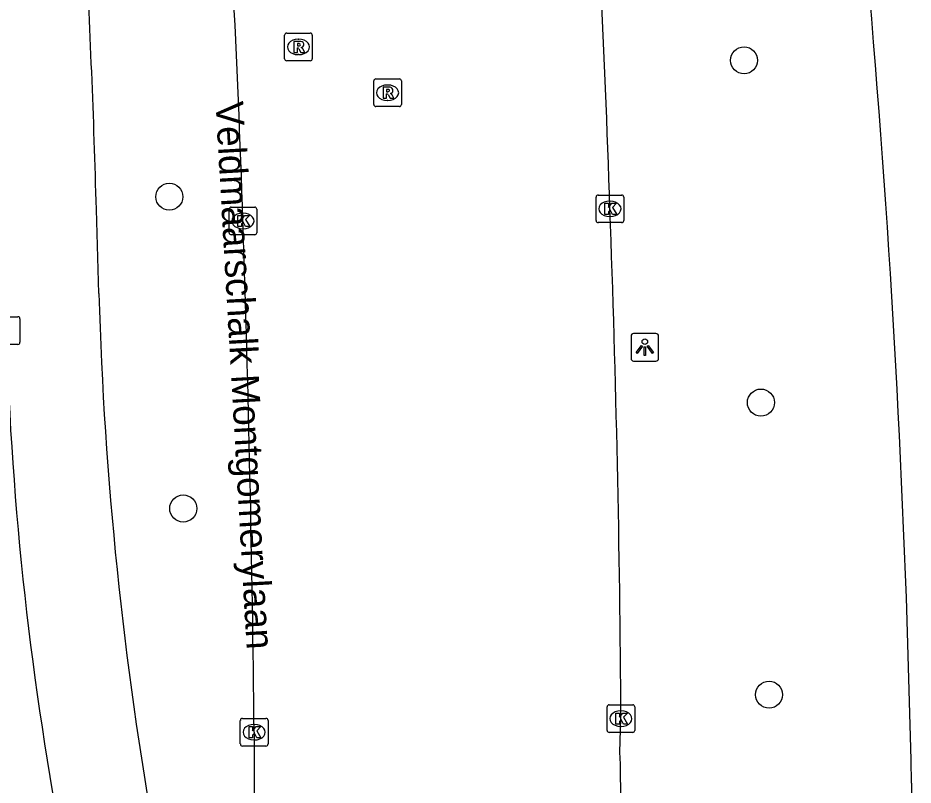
# Model space of a CAD drawing. Extents: x 160861 to 161308, y 384024 to 384878.
# Drawn here: x 161275.27 to 161307.65, y 384781.11 to 384808.86 of the extents above; entities that cross this region are included whole.
import ezdxf

# ---------------------------------------------------------------- set-up
doc = ezdxf.new("R2010")
doc.units = 0
for name, color, linetype in [('IMGEO_Boom', 7, 'Continuous'), ('IMGEO_Kolk', 7, 'Continuous'), ('IMGEO_Lichtpunt', 7, 'Continuous'), ('IMGEO_Openbare_ruimte_label', 7, 'Continuous'), ('IMGEO_OVBaan_gesloten', 7, 'Continuous'), ('IMGEO_Rijbaan_lokaal_gesloten', 7, 'Continuous'), ('IMGEO_Rioolput', 7, 'Continuous')]:
    doc.layers.add(name, color=color, linetype=linetype)

msp = doc.modelspace()

# ---------------------------------------------------------------- linework, layer by layer
at = {"layer": 'IMGEO_Boom'}
for centre in [(161301.536, 384807.321), (161280.748, 384802.39), (161302.144, 384794.947), (161281.251, 384791.117), (161302.44, 384784.383)]:
    msp.add_circle(centre, 0.489, dxfattribs=at)
at = {"layer": 'IMGEO_Kolk'}
for p, q in [((161296.183, 384801.527), (161296.183, 384802.379)), ((161296.258, 384802.453), (161297.11, 384802.453)), ((161297.184, 384802.379), (161297.184, 384801.527)), ((161296.671, 384802.233), (161296.696, 384802.233)), ((161282.909, 384801.088), (161282.909, 384801.94)), ((161282.984, 384802.014), (161283.836, 384802.014)), ((161283.397, 384801.794), (161283.422, 384801.794)), ((161283.91, 384801.94), (161283.91, 384801.088)), ((161297.11, 384801.453), (161296.258, 384801.453)), ((161296.694, 384801.673), (161296.669, 384801.673)), ((161283.42, 384801.234), (161283.395, 384801.234)), ((161283.836, 384801.014), (161282.984, 384801.014)), ((161274.419, 384798.052), (161275.271, 384798.052)), ((161275.345, 384797.978), (161275.345, 384797.126)), ((161275.271, 384797.052), (161274.419, 384797.052)), ((161296.58, 384783.091), (161296.58, 384783.943)), ((161296.655, 384784.017), (161297.507, 384784.017)), ((161297.581, 384783.943), (161297.581, 384783.091)), ((161297.068, 384783.797), (161297.093, 384783.797)), ((161283.316, 384782.601), (161283.316, 384783.453)), ((161283.391, 384783.527), (161284.243, 384783.527)), ((161283.804, 384783.307), (161283.829, 384783.307)), ((161284.317, 384783.453), (161284.317, 384782.601)), ((161297.507, 384783.017), (161296.655, 384783.017)), ((161297.091, 384783.237), (161297.066, 384783.237)), ((161283.827, 384782.747), (161283.802, 384782.747)), ((161284.243, 384782.527), (161283.391, 384782.527))]:
    msp.add_line(p, q, dxfattribs=at)
for points in [[(161296.183, 384801.527), (161296.183, 384802.379)], [(161296.258, 384802.453), (161297.11, 384802.453)], [(161297.184, 384802.379), (161297.184, 384801.527)], [(161296.504, 384802.153), (161296.627, 384802.153), (161296.627, 384802.002), (161296.757, 384802.153), (161296.921, 384802.153), (161296.775, 384802.002), (161296.928, 384801.753), (161296.776, 384801.753), (161296.691, 384801.917), (161296.627, 384801.85), (161296.627, 384801.753), (161296.504, 384801.753), (161296.504, 384802.153)], [(161282.909, 384801.088), (161282.909, 384801.94)], [(161282.984, 384802.014), (161283.836, 384802.014)], [(161283.91, 384801.94), (161283.91, 384801.088)], [(161283.23, 384801.714), (161283.353, 384801.714), (161283.353, 384801.563), (161283.483, 384801.714), (161283.647, 384801.714), (161283.501, 384801.563), (161283.654, 384801.314), (161283.502, 384801.314), (161283.417, 384801.478), (161283.353, 384801.411), (161283.353, 384801.314), (161283.23, 384801.314), (161283.23, 384801.714)], [(161297.11, 384801.453), (161296.258, 384801.453)], [(161283.836, 384801.014), (161282.984, 384801.014)], [(161274.419, 384798.052), (161275.271, 384798.052)], [(161275.345, 384797.978), (161275.345, 384797.126)], [(161275.271, 384797.052), (161274.419, 384797.052)], [(161296.58, 384783.091), (161296.58, 384783.943)], [(161296.655, 384784.017), (161297.507, 384784.017)], [(161297.581, 384783.943), (161297.581, 384783.091)], [(161296.901, 384783.717), (161297.024, 384783.717), (161297.024, 384783.566), (161297.154, 384783.717), (161297.318, 384783.717), (161297.172, 384783.566), (161297.325, 384783.317), (161297.173, 384783.317), (161297.088, 384783.481), (161297.024, 384783.414), (161297.024, 384783.317), (161296.901, 384783.317), (161296.901, 384783.717)], [(161283.316, 384782.601), (161283.316, 384783.453)], [(161283.391, 384783.527), (161284.243, 384783.527)], [(161284.317, 384783.453), (161284.317, 384782.601)], [(161283.637, 384783.227), (161283.76, 384783.227), (161283.76, 384783.076), (161283.89, 384783.227), (161284.054, 384783.227), (161283.908, 384783.076), (161284.061, 384782.827), (161283.909, 384782.827), (161283.824, 384782.991), (161283.76, 384782.924), (161283.76, 384782.827), (161283.637, 384782.827), (161283.637, 384783.227)], [(161297.507, 384783.017), (161296.655, 384783.017)], [(161284.243, 384782.527), (161283.391, 384782.527)]]:
    msp.add_lwpolyline(points, dxfattribs=at)
for centre, start, end in [((161296.26, 384802.377), 91.552, 178.448), ((161296.26, 384802.377), 91.552, 178.448), ((161297.108, 384802.377), 1.552, 88.448), ((161297.108, 384802.377), 1.552, 88.448), ((161282.986, 384801.938), 91.552, 178.448), ((161282.986, 384801.938), 91.552, 178.448), ((161283.834, 384801.938), 1.552, 88.448), ((161283.834, 384801.938), 1.552, 88.448), ((161296.26, 384801.529), 181.552, 268.448), ((161296.26, 384801.529), 181.552, 268.448), ((161297.108, 384801.529), 271.552, 358.448), ((161297.108, 384801.529), 271.552, 358.448), ((161282.986, 384801.09), 181.552, 268.448), ((161282.986, 384801.09), 181.552, 268.448), ((161283.834, 384801.09), 271.552, 358.448), ((161283.834, 384801.09), 271.552, 358.448), ((161275.269, 384797.976), 1.552, 88.448), ((161275.269, 384797.976), 1.552, 88.448), ((161275.269, 384797.128), 271.552, 358.448), ((161275.269, 384797.128), 271.552, 358.448), ((161296.657, 384783.941), 91.552, 178.448), ((161296.657, 384783.941), 91.552, 178.448), ((161297.505, 384783.941), 1.552, 88.448), ((161297.505, 384783.941), 1.552, 88.448), ((161283.393, 384783.451), 91.552, 178.448), ((161283.393, 384783.451), 91.552, 178.448), ((161284.241, 384783.451), 1.552, 88.448), ((161284.241, 384783.451), 1.552, 88.448), ((161296.657, 384783.093), 181.552, 268.448), ((161296.657, 384783.093), 181.552, 268.448), ((161297.505, 384783.093), 271.552, 358.448), ((161297.505, 384783.093), 271.552, 358.448), ((161283.393, 384782.603), 181.552, 268.448), ((161283.393, 384782.603), 181.552, 268.448), ((161284.241, 384782.603), 271.552, 358.448), ((161284.241, 384782.603), 271.552, 358.448)]:
    msp.add_arc(centre, 0.0765, start, end, dxfattribs=at)
for centre, major_axis, ratio, start_param, end_param in [((161296.67, 384801.953), (-0.387, 0.002), 0.722429, 4.712389, 7.853982), ((161296.695, 384801.953), (-0.39, 0.002), 0.717154, 1.570796, 4.712389), ((161283.396, 384801.514), (-0.387, 0.002), 0.722429, 4.712389, 7.853982), ((161283.421, 384801.514), (-0.39, 0.002), 0.717154, 1.570796, 4.712389), ((161297.067, 384783.517), (-0.387, 0.002), 0.722429, 4.712389, 7.853982), ((161297.092, 384783.517), (-0.39, 0.002), 0.717154, 1.570796, 4.712389), ((161283.803, 384783.027), (-0.387, 0.002), 0.722429, 4.712389, 7.853982), ((161283.828, 384783.027), (-0.39, 0.002), 0.717154, 1.570796, 4.712389)]:
    msp.add_ellipse(centre, major_axis=major_axis, ratio=ratio, start_param=start_param, end_param=end_param, dxfattribs=at)
at = {"layer": 'IMGEO_Lichtpunt'}
for p, q in [((161297.447, 384797.351), (161297.447, 384796.544)), ((161297.447, 384797.351), (161297.447, 384796.544)), ((161298.349, 384797.446), (161297.541, 384797.446)), ((161298.349, 384797.446), (161297.541, 384797.446)), ((161298.443, 384796.544), (161298.443, 384797.351)), ((161298.443, 384796.544), (161298.443, 384797.351)), ((161297.541, 384796.45), (161298.349, 384796.45)), ((161297.541, 384796.45), (161298.349, 384796.45))]:
    msp.add_line(p, q, dxfattribs=at)
for points in [[(161297.821, 384797.015), (161297.86, 384796.987), (161297.672, 384796.725), (161297.634, 384796.752), (161297.821, 384797.015)], [(161297.923, 384796.967), (161297.97, 384796.967), (161297.97, 384796.645), (161297.923, 384796.645), (161297.923, 384796.967)], [(161298.033, 384796.987), (161298.071, 384797.014), (161298.258, 384796.752), (161298.219, 384796.724), (161298.033, 384796.987)]]:
    msp.add_lwpolyline(points, dxfattribs=at)
msp.add_circle((161297.946, 384797.149), 0.0994, dxfattribs=at)
for centre, start, end in [((161297.541, 384797.351), 90, 180), ((161297.541, 384797.351), 90, 180), ((161298.349, 384797.351), 0, 90), ((161298.349, 384797.351), 0, 90), ((161297.541, 384796.544), 180, 270), ((161297.541, 384796.544), 180, 270), ((161298.349, 384796.544), 270, 0), ((161298.349, 384796.544), 270, 360)]:
    msp.add_arc(centre, 0.0946, start, end, dxfattribs=at)
at = {"layer": 'IMGEO_OVBaan_gesloten'}
msp.add_lwpolyline([(161307.595, 384781.188), (161307.649, 384777.2)], dxfattribs=at)
msp.add_arc((160867.276, 384772.049), 440.414, 1.18907, 8.17089, dxfattribs=at)
at = {"layer": 'IMGEO_Rijbaan_lokaal_gesloten'}
for points in [[(161278.2, 384798.895), (161278.111, 384801.927)], [(161297.045, 384782.306), (161297.081, 384783.517)], [(161283.817, 384783.027), (161283.817, 384774.842)]]:
    msp.add_lwpolyline(points, dxfattribs=at)
for centre, radius, start, end in [((160842.038, 384787.292), 454.883, 1.84697, 4.04356), ((160793.386, 384785.309), 490.292, 1.89409, 3.93336), ((160898.571, 384791.381), 379.686, 1.59158, 3.09406), ((160711.046, 384780.12), 586.045, 0.332153, 2.135076), ((160472.163, 384774.406), 811.699, 0.608543, 1.913837), ((161413.838, 384802.817), 135.695, 181.65625, 190.10926), ((161394.768, 384801.166), 119.977, 181.72614, 190.90481), ((161266.991, 384780.954), 30.084, 349.256, 2.5751)]:
    msp.add_arc(centre, radius, start, end, dxfattribs=at)
at = {"layer": 'IMGEO_Rioolput'}
for p, q in [((161284.917, 384807.382), (161284.917, 384808.234)), ((161284.992, 384808.308), (161285.844, 384808.308)), ((161285.918, 384808.234), (161285.918, 384807.382)), ((161285.405, 384808.088), (161285.43, 384808.088)), ((161285.844, 384807.308), (161284.992, 384807.308)), ((161285.428, 384807.528), (161285.403, 384807.528)), ((161288.141, 384805.725), (161288.141, 384806.577)), ((161288.216, 384806.651), (161289.068, 384806.651)), ((161289.142, 384806.577), (161289.142, 384805.725)), ((161288.629, 384806.431), (161288.654, 384806.431)), ((161289.068, 384805.651), (161288.216, 384805.651)), ((161288.652, 384805.871), (161288.627, 384805.871))]:
    msp.add_line(p, q, dxfattribs=at)
for points in [[(161284.917, 384807.382), (161284.917, 384808.234)], [(161284.992, 384808.308), (161285.844, 384808.308)], [(161285.918, 384808.234), (161285.918, 384807.382)], [(161285.506, 384808.006), (161285.254, 384808.008), (161285.254, 384807.608)], [(161285.432, 384807.927), (161285.378, 384807.927), (161285.378, 384807.846)], [(161285.254, 384807.608), (161285.378, 384807.608), (161285.378, 384807.77), (161285.389, 384807.77)], [(161285.378, 384807.846), (161285.43, 384807.846)], [(161285.436, 384807.741), (161285.507, 384807.608), (161285.647, 384807.608), (161285.582, 384807.734)], [(161285.844, 384807.308), (161284.992, 384807.308)], [(161288.141, 384805.725), (161288.141, 384806.577)], [(161288.216, 384806.651), (161289.068, 384806.651)], [(161289.142, 384806.577), (161289.142, 384805.725)], [(161288.73, 384806.349), (161288.478, 384806.351), (161288.478, 384805.951)], [(161288.656, 384806.27), (161288.602, 384806.27), (161288.602, 384806.189)], [(161288.478, 384805.951), (161288.602, 384805.951), (161288.602, 384806.113), (161288.613, 384806.113)], [(161288.602, 384806.189), (161288.654, 384806.189)], [(161288.66, 384806.084), (161288.731, 384805.951), (161288.871, 384805.951), (161288.806, 384806.077)], [(161289.068, 384805.651), (161288.216, 384805.651)]]:
    msp.add_lwpolyline(points, dxfattribs=at)
for centre, radius, start, end in [((161284.994, 384808.232), 0.0765, 91.552, 178.448), ((161284.994, 384808.232), 0.0765, 91.552, 178.448), ((161285.842, 384808.232), 0.0765, 1.552, 88.448), ((161285.842, 384808.232), 0.0765, 1.552, 88.448), ((161285.438, 384807.831), 0.0964, 77.0061, 93.1865), ((161285.452, 384807.888), 0.0378, 276.6634, 79.6772), ((161285.505, 384807.896), 0.109, 350.3612, 89.416), ((161285.503, 384807.896), 0.112, 277.5842, 350.9817), ((161285.388, 384807.717), 0.0533, 26.0293, 88.6989), ((161285.414, 384808.035), 0.19, 274.7715, 282.9687), ((161285.487, 384807.681), 0.108, 29.5134, 73.7905), ((161284.994, 384807.384), 0.0765, 181.552, 268.448), ((161284.994, 384807.384), 0.0765, 181.552, 268.448), ((161285.842, 384807.384), 0.0765, 271.552, 358.448), ((161285.842, 384807.384), 0.0765, 271.552, 358.448), ((161288.218, 384806.575), 0.0765, 91.552, 178.448), ((161288.218, 384806.575), 0.0765, 91.552, 178.448), ((161289.066, 384806.575), 0.0765, 1.552, 88.448), ((161289.066, 384806.575), 0.0765, 1.552, 88.448), ((161288.662, 384806.174), 0.0964, 77.0061, 93.1865), ((161288.676, 384806.231), 0.0378, 276.6634, 79.6772), ((161288.729, 384806.239), 0.109, 350.3612, 89.416), ((161288.612, 384806.06), 0.0533, 26.0293, 88.6989), ((161288.638, 384806.378), 0.19, 274.7715, 282.9687), ((161288.727, 384806.239), 0.112, 277.5842, 350.9817), ((161288.711, 384806.024), 0.108, 29.5134, 73.7905), ((161288.218, 384805.727), 0.0765, 181.552, 268.448), ((161288.218, 384805.727), 0.0765, 181.552, 268.448), ((161289.066, 384805.727), 0.0765, 271.552, 358.448), ((161289.066, 384805.727), 0.0765, 271.552, 358.448)]:
    msp.add_arc(centre, radius, start, end, dxfattribs=at)
for centre, major_axis, ratio, start_param, end_param in [((161285.404, 384807.808), (-0.387, 0.002), 0.722429, 4.712389, 7.853982), ((161285.429, 384807.808), (-0.39, 0.002), 0.717154, 1.570796, 4.712389), ((161288.628, 384806.151), (-0.387, 0.002), 0.722429, 4.712389, 7.853982), ((161288.653, 384806.151), (-0.39, 0.002), 0.717154, 1.570796, 4.712389)]:
    msp.add_ellipse(centre, major_axis=major_axis, ratio=ratio, start_param=start_param, end_param=end_param, dxfattribs=at)

# ---------------------------------------------------------------- texts
at = {"layer": 'IMGEO_Openbare_ruimte_label'}
msp.add_text('Veldmaarschalk Montgomerylaan', height=1, rotation=273.2689, dxfattribs=at).set_placement((161282.417, 384805.81))

doc.saveas('drawing.dxf')
